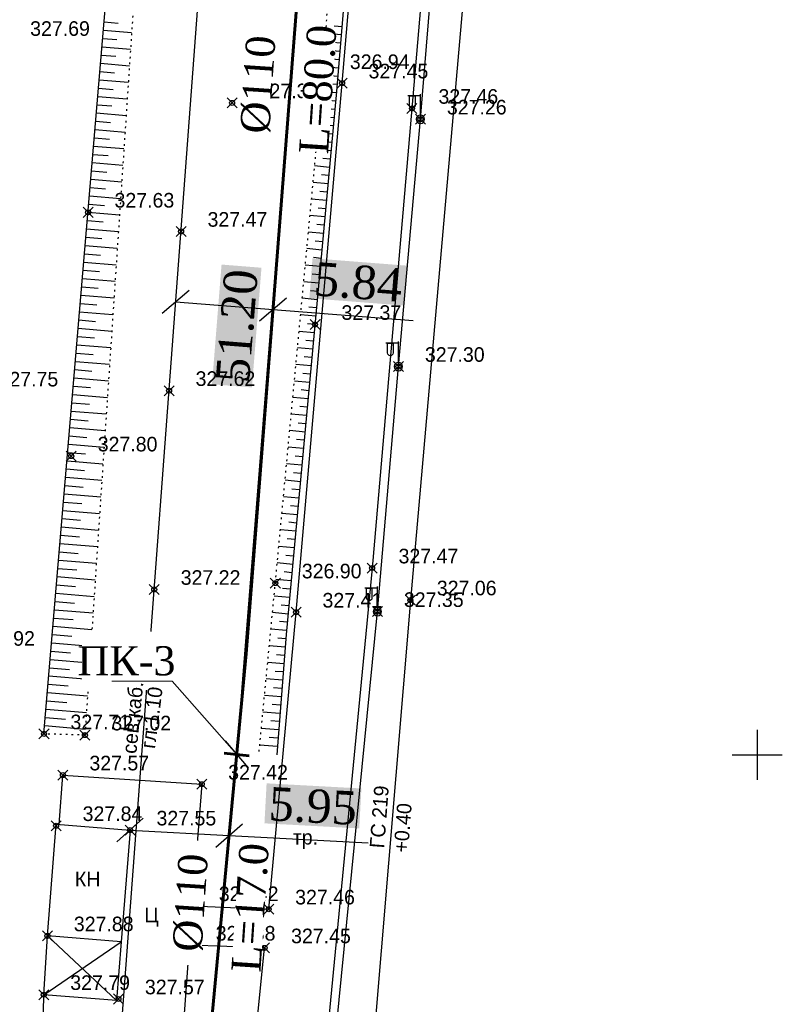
# Model space of a CAD drawing. Header units: metres. Extents: x 703769 to 722343, y 4313031 to 4317457.
# Tile 363 of 409: x 708334 to 708380, y 4316164 to 4316223. Entities that reach past the tile are written whole.
import ezdxf
from ezdxf import colors
from ezdxf.entities.mleader import LeaderData, LeaderLine
from ezdxf.math import Vec2, Vec3

# ---------------------------------------------------------------- set-up
doc = ezdxf.new("R2010")
doc.units = ezdxf.units.M
doc.header["$LTSCALE"] = 0.5
doc.header["$PDMODE"] = 35
doc.header["$PDSIZE"] = 0.3
doc.linetypes.add('ДОРОГИ_СТРОЯЩ', pattern=[9, 8, -1])
doc.linetypes.add('Контура низ откосов  Штриховая 0.1-0.5 - - - - - - -', pattern=[0.6, 0.1, -0.5])
for name, color, linetype in [('(001) Сетка', 92, 'Continuous'), ('(004) Точки рельефа', 7, 'Continuous'), ('(007) Здания', 7, 'Continuous'), ('(013) Газ', 30, 'ИК_Газопровод -------г--------'), ('(016) Кабель', 1, 'Continuous'), ('(019) Связь', 3, 'ИК_КАБ_СВЯЗИ'), ('(022) Возд. Линии', 7, 'Continuous'), ('(025) Дорога', 7, 'Continuous'), ('(035) Откосы', 7, 'Continuous')]:
    doc.layers.add(name, color=color, linetype=linetype)
doc.layers.add('ВК_В1', color=134, linetype='Continuous', lineweight=40)
doc.layers.add('ВОДОПРОВОД текст', color=7, linetype='Continuous', lineweight=50)
doc.styles.add('BM-431', font='txt')
doc.styles.add('D-431', font='txt')
doc.styles.add('Interproekt', font='isocpeur.ttf', dxfattribs={"width": 0.95, "oblique": 15})
doc.styles.add('P-131', font='txt')
doc.styles.get("Standard").update_dxf_attribs({"font": 'times.ttf'})
doc.styles.add('Times New Roman', font='times.ttf')
doc.linetypes.add('GAZ_VOZDUSH', pattern='A,1,-2,["~",Standard,S=3,R=0,X=-1.5,Y=-1.5],-1,10', length=14)
doc.linetypes.add('ИК_Газопровод -------г--------', pattern='A,9,-0.6,["Г",Standard,S=1.2,R=0,X=0,Y=-0.6],-1.2', length=10.8)
doc.linetypes.add('ИК_КАБ_СВЯЗИ', pattern='A,4,["o",Standard,S=0.5,R=0,X=0,Y=-0.125],4,-2', length=10)
doc.linetypes.add('ИК_Э_КАБ_НН', pattern='A,8,-2,["<",Standard,S=1,R=0,X=0,Y=-0.5],8,[">",Standard,S=1,R=0,X=-0.5,Y=-0.5],-2', length=20)
doc.dimstyles.new('300', dxfattribs={"dimtxt": 2, "dimasz": 1.5, "dimexe": 0, "dimexo": 0, "dimgap": 1, "dimtad": 1, "dimzin": 0, "dimdsep": 46, "dimtxsty": 'Standard', "dimblk": 'OBLIQUE', "dimcen": 0, "dimclrd": 1, "dimclre": 1, "dimclrt": 1, "dimadec": 1, "dimazin": 0, "dimtfac": 1, "dimtofl": 0, "dimtmove": 0, "dimatfit": 3, "dimfxl": 3, "dimtfill": 2, "dimtfillclr": 7, "dimtolj": 1, "dimtzin": 0, "dimlwd": 25, "dimlwe": -1, "dimarcsym": 0})

# ---------------------------------------------------------------- blocks, each defined once
blk = doc.blocks.new('f')
at = {"layer": '(022) Возд. Линии'}
for points in [[(0, 0.25), (0, 1.5)], [(0, 1.4), (0.75, 1.4)]]:
    blk.add_lwpolyline(points, dxfattribs=at)
blk.add_lwpolyline([(0.4875, 0.65), (0.4875, 0.65, 0.4142136), (0.65, 0.8125), (0.65, 1.4), (0.325, 1.4), (0.325, 0.8125, 0.4142136)], format="xyb", close=True, dxfattribs=at)
blk.add_circle((0, 0), 0.25, dxfattribs=at)
blk = doc.blocks.new('Setka')
at = {"layer": '(001) Сетка'}
for p, q in [((0, 1.5), (0, -1.5)), ((-1.5, 0), (1.5, 0))]:
    blk.add_line(p, q, dxfattribs=at)
blk = doc.blocks.new('*U279')
at = {"color": 1, "lineweight": 60, "flags": 128}
blk.add_lwpolyline([(-0.015, -0.757), (0.015, 0.757)], dxfattribs=at)
blk = doc.blocks.new('*U280')
at = {"color": 0, "linetype": 'ByBlock', "lineweight": -2, "transparency": 16777216, "rotation": 264.6386887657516}
blk.add_blockref('*U279', (708347.283, 4316178.481), dxfattribs=at)
blk = doc.blocks.new('_Dot')
at = {"color": 0, "linetype": 'ByBlock', "lineweight": -2}
blk.add_line((-0.5, 0), (-1, 0), dxfattribs=at)
at = {"color": 0, "linetype": 'ByBlock', "const_width": 0.5}
blk.add_lwpolyline([(-0.25, 0, 1), (0.25, 0, 1)], format="xyb", close=True, dxfattribs=at)
blk = doc.blocks.new('_Oblique')
at = {"color": 0, "linetype": 'ByBlock', "lineweight": -2}
blk.add_line((-0.5, -0.5), (0.5, 0.5), dxfattribs=at)
blk = doc.blocks.new('*D521')
at = {"color": 1, "lineweight": 25, "transparency": 16777216}
for p, q in [((708340.889, 4316173.945), (708346.828, 4316173.624)), ((708346.828, 4316173.624), (708355.148, 4316173.176))]:
    blk.add_line(p, q, dxfattribs=at)
at = {"layer": 'Defpoints', "color": 0, "lineweight": 40, "transparency": 16777216}
for p in [(708340.889, 4316173.945, 327.549), (708346.828, 4316173.624), (708346.828, 4316173.624)]:
    blk.add_point(p, dxfattribs=at)
at = {"color": 1, "lineweight": 25, "transparency": 16777216, "xscale": 1.5, "yscale": 1.5, "zscale": 1.5}
for p, rotation in [((708340.889, 4316173.945), 176.9114514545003), ((708346.828, 4316173.624), 356.9114514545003)]:
    blk.add_blockref('_Oblique', p, dxfattribs=dict(at, rotation=rotation))
at = {"color": 1, "lineweight": 40, "transparency": 16777216, "insert": (708351.845, 4316175.377), "char_height": 2, "attachment_point": 5, "rotation": 356.91145, "bg_fill": 1, "box_fill_scale": 1.1, "bg_fill_color": 7, "bg_fill_true_color": 16777215, "bg_fill_transparency": 0}
blk.add_mtext('\\A1;5.95', dxfattribs=at)
blk = doc.blocks.new('*D525')
at = {"color": 1, "lineweight": 25, "transparency": 16777216}
for p, q in [((708343.63, 4316205.609), (708349.456, 4316205.155)), ((708349.456, 4316205.155), (708357.855, 4316204.502))]:
    blk.add_line(p, q, dxfattribs=at)
at = {"layer": 'Defpoints', "color": 0, "lineweight": 40, "transparency": 16777216}
for p in [(708343.63, 4316205.609, 325.431), (708349.456, 4316205.155), (708349.456, 4316205.155)]:
    blk.add_point(p, dxfattribs=at)
at = {"color": 1, "lineweight": 25, "transparency": 16777216, "xscale": 1.5, "yscale": 1.5, "zscale": 1.5}
for p, rotation in [((708343.63, 4316205.609), 175.5501152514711), ((708349.456, 4316205.155), 355.550115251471)]:
    blk.add_blockref('_Oblique', p, dxfattribs=dict(at, rotation=rotation))
at = {"color": 1, "lineweight": 40, "transparency": 16777216, "insert": (708354.56, 4316206.784), "char_height": 2, "attachment_point": 5, "rotation": 355.55012, "bg_fill": 1, "box_fill_scale": 1.1, "bg_fill_color": 7, "bg_fill_true_color": 16777215, "bg_fill_transparency": 0}
blk.add_mtext('\\A1;5.84', dxfattribs=at)
blk = doc.blocks.new('*D566')
at = {"color": 1, "lineweight": 25, "transparency": 16777216}
blk.add_line((708347.283, 4316178.481), (708351.352, 4316229.524), dxfattribs=at)
at = {"layer": 'Defpoints', "color": 0, "lineweight": 40, "transparency": 16777216}
for p in [(708351.352, 4316229.524), (708351.352, 4316229.524), (708347.283, 4316178.481)]:
    blk.add_point(p, dxfattribs=at)
at = {"color": 1, "lineweight": 25, "transparency": 16777216, "xscale": 1.5, "yscale": 1.5, "zscale": 1.5}
for p, rotation in [((708351.352, 4316229.524), 85.44223921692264), ((708347.283, 4316178.481), 265.4422392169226)]:
    blk.add_blockref('_Oblique', p, dxfattribs=dict(at, rotation=rotation))
at = {"color": 1, "lineweight": 40, "transparency": 16777216, "insert": (708347.304, 4316204.163), "char_height": 2, "attachment_point": 5, "rotation": 85.44224, "bg_fill": 1, "box_fill_scale": 1.1, "bg_fill_color": 7, "bg_fill_true_color": 16777215, "bg_fill_transparency": 0}
blk.add_mtext('\\A1;51.20', dxfattribs=at)

msp = doc.modelspace()

# ---------------------------------------------------------------- linework, layer by layer
at = {"layer": '(007) Здания', "elevation": 327.589}
msp.add_lwpolyline([(708335.937, 4316167.601), (708336.469, 4316174.296), (708340.889, 4316173.945), (708340.357, 4316167.25)], close=True, dxfattribs=at)
msp.add_lwpolyline([(708340.357, 4316167.25), (708340.078, 4316163.735), (708335.721, 4316164.081), (708335.937, 4316167.601)], dxfattribs=at)
at = {"layer": '(007) Здания', "flags": 128}
for points, elevation in [([(708335.721, 4316164.081), (708340.357, 4316167.25)], 327.497), ([(708335.937, 4316167.601), (708340.078, 4316163.735)], 327.589)]:
    msp.add_lwpolyline(points, dxfattribs=dict(at, elevation=elevation))
at = {"layer": '(013) Газ', "linetype": 'GAZ_VOZDUSH', "elevation": 326.563, "flags": 128}
msp.add_lwpolyline([(708369.81, 4316319.615), (708369.113, 4316312.733), (708366.425, 4316286.185), (708363.766, 4316257.013), (708357.682, 4316187.736), (708355.055, 4316156.194), (708352.677, 4316127.049)], dxfattribs=at)
at = {"layer": '(016) Кабель', "linetype": 'ИК_Э_КАБ_НН', "elevation": 326.597, "flags": 128}
msp.add_lwpolyline([(708249.985, 4314981.479), (708250.82, 4314994.453), (708251.559, 4315005.82), (708252.37, 4315018.441), (708253.053, 4315029.231), (708253.787, 4315042.038), (708254.637, 4315054.862), (708255.635, 4315071.329), (708256.598, 4315086.747), (708257.467, 4315101.098), (708258.354, 4315115.971), (708259.411, 4315132.067), (708260.336, 4315147.885), (708261.397, 4315163.669), (708264.541, 4315183.982), (708266.176, 4315199.034), (708267.362, 4315213.475), (708268.374, 4315229.02), (708269.845, 4315242.198), (708271.828, 4315255.337), (708273.674, 4315269.524), (708275.505, 4315283.281), (708277.38, 4315297.394), (708281.752, 4315326.597), (708283.598, 4315341.056), (708285.41, 4315355.306), (708287.069, 4315373.866), (708288.446, 4315388.958), (708289.84, 4315403.858), (708291.182, 4315418.537), (708292.537, 4315433.784), (708294.032, 4315449.283), (708295.507, 4315463.66), (708296.078, 4315478.064), (708297.37, 4315493.303), (708298.657, 4315508.657), (708299.851, 4315523.654), (708301.076, 4315538.719), (708302.334, 4315553.605), (708303.538, 4315568.681), (708306.01, 4315599.024), (708308.439, 4315629.26), (708310.925, 4315659.518), (708314.819, 4315705.429), (708316.066, 4315721.797), (708317.423, 4315737.878), (708318.736, 4315752.964), (708319.999, 4315767.605), (708321.351, 4315784.629), (708322.651, 4315800.258), (708323.922, 4315814.9), (708325.202, 4315828.081), (708326.515, 4315842.883), (708327.984, 4315858.663), (708329.163, 4315872.867), (708330.365, 4315887.889), (708331.555, 4315902.908), (708332.679, 4315917.08), (708333.897, 4315932.711), (708335.115, 4315947.857), (708336.225, 4315962.741), (708337.469, 4315977.821), (708338.545, 4315992.145), (708339.663, 4316007.377), (708340.941, 4316022.682), (708342.079, 4316037.728), (708343.178, 4316052.432), (708344.309, 4316067.191), (708345.452, 4316082.234), (708346.637, 4316096.926), (708347.806, 4316111.892), (708349.626, 4316127.437), (708351.153, 4316141.846), (708352.719, 4316156.666), (708355.709, 4316187.043), (708356.969, 4316201.735), (708358.286, 4316216.561), (708359.517, 4316231.321), (708360.786, 4316246.466), (708362.123, 4316261.412), (708363.033, 4316272.851), (708364.289, 4316286.262), (708365.798, 4316301.906), (708367.145, 4316317.788)], dxfattribs=at)
at = {"layer": '(019) Связь', "elevation": 325.431, "flags": 128}
msp.add_lwpolyline([(708153.006, 4314105.043), (708156.993, 4314142.734), (708156.993, 4314142.734), (708174.147, 4314200.184), (708174.323, 4314203.958), (708195.362, 4314453.153), (708204.073, 4314563.084), (708218.911, 4314738.478), (708226.164, 4314758.135), (708236.601, 4314958.674), (708237.563, 4314979.166), (708241.532, 4315051.931), (708251.542, 4315144.303), (708253.161, 4315164.518), (708257.428, 4315233.645), (708258.881, 4315245.481), (708269.326, 4315369.847), (708270.394, 4315382.606), (708278.265, 4315465.509), (708280.616, 4315477.921), (708295.324, 4315641.488), (708303.766, 4315706.848), (708303.348, 4315724.234), (708305.187, 4315772.118), (708306.696, 4315783.119), (708308.615, 4315806.312), (708309.889, 4315815.038), (708320.552, 4315934.795), (708321.594, 4315946.168), (708336.888, 4316115.682), (708345.287, 4316227.711), (708346.981, 4316228.783), (708355.083, 4316230.156), (708358.134, 4316229.662)], dxfattribs=at)
at = {"layer": '(025) Дорога', "elevation": 327.122, "flags": 128}
msp.add_lwpolyline([(708336.634, 4316174.283), (708336.869, 4316177.246), (708345.184, 4316176.697), (708344.621, 4316169.413), (708349.196, 4316169.207), (708350.834, 4316187.009), (708353.593, 4316218.726), (708356.021, 4316247.039), (708358.429, 4316274.859), (708362.674, 4316274.587), (708360.317, 4316246.782), (708357.78, 4316217.202), (708355.389, 4316189.657), (708352.196, 4316156.495), (708348.884, 4316125.194), (708344.61, 4316125.522), (708347.942, 4316156.857), (708348.952, 4316166.884), (708344.436, 4316167.042), (708343.944, 4316160.479), (708335.67, 4316161.063), (708335.721, 4316164.081)], dxfattribs=at)
at = {"layer": '(035) Откосы'}
for p, q in [((708339.338, 4316222.392, 327.416), (708340.179, 4316222.321, 327.416)), ((708353.589, 4316222.107, -0.295), (708353.12, 4316222.146, -0.295)), ((708339.296, 4316221.896, 327.416), (708340.986, 4316221.753, 327.416)), ((708353.548, 4316221.611, -0.295), (708352.621, 4316221.688, -0.295)), ((708339.254, 4316221.4, 327.416), (708340.104, 4316221.328, 327.416)), ((708353.507, 4316221.114, -0.295), (708353.048, 4316221.153, -0.295)), ((708339.17, 4316220.407, 327.416), (708340.029, 4316220.335, 327.416)), ((708339.212, 4316220.904, 327.416), (708340.92, 4316220.759, 327.416)), ((708353.465, 4316220.618, -0.295), (708352.559, 4316220.694, -0.295)), ((708339.128, 4316219.911, 327.416), (708340.854, 4316219.765, 327.416)), ((708353.424, 4316220.122, -0.295), (708352.976, 4316220.159, -0.295)), ((708339.087, 4316219.415, 327.416), (708339.954, 4316219.342, 327.416)), ((708353.383, 4316219.626, -0.295), (708352.497, 4316219.699, -0.295)), ((708353.341, 4316219.129, -0.295), (708352.902, 4316219.166, -0.295)), ((708339.045, 4316218.918, 327.416), (708340.788, 4316218.771, 327.416)), ((708353.3, 4316218.633, -0.295), (708352.417, 4316218.707, -0.295)), ((708339.003, 4316218.422, 327.416), (708339.879, 4316218.348, 327.416)), ((708353.259, 4316218.137, -0.295), (708352.814, 4316218.174, -0.295)), ((708338.919, 4316217.43, 327.416), (708339.804, 4316217.355, 327.416)), ((708338.961, 4316217.926, 327.416), (708340.722, 4316217.777, 327.416)), ((708353.214, 4316217.641, -0.295), (708352.324, 4316217.723, -0.295)), ((708338.877, 4316216.933, 327.416), (708340.656, 4316216.783, 327.416)), ((708353.168, 4316217.145, -0.295), (708352.723, 4316217.186, -0.295)), ((708338.835, 4316216.437, 327.416), (708339.729, 4316216.362, 327.416)), ((708353.122, 4316216.649, -0.295), (708352.231, 4316216.732, -0.295)), ((708353.076, 4316216.153, -0.295), (708352.63, 4316216.195, -0.295)), ((708338.793, 4316215.941, 327.416), (708340.59, 4316215.789, 327.416)), ((708353.03, 4316215.658, -0.295), (708352.137, 4316215.74, -0.295)), ((708338.751, 4316215.445, 327.416), (708339.654, 4316215.368, 327.416)), ((708352.984, 4316215.162, -0.295), (708352.537, 4316215.203, -0.295)), ((708338.668, 4316214.452, 327.416), (708339.579, 4316214.375, 327.416)), ((708338.71, 4316214.948, 327.416), (708340.524, 4316214.795, 327.416)), ((708352.938, 4316214.666, -0.295), (708352.044, 4316214.749, -0.295)), ((708338.626, 4316213.956, 327.416), (708340.458, 4316213.801, 327.416)), ((708352.892, 4316214.17, -0.295), (708352.444, 4316214.212, -0.295)), ((708338.584, 4316213.459, 327.416), (708339.504, 4316213.382, 327.416)), ((708352.846, 4316213.674, -0.295), (708351.95, 4316213.757, -0.295)), ((708338.542, 4316212.963, 327.416), (708340.392, 4316212.807, 327.416)), ((708352.753, 4316212.682, -0.295), (708351.857, 4316212.766, -0.295)), ((708352.8, 4316213.178, -0.295), (708352.352, 4316213.22, -0.295)), ((708338.5, 4316212.467, 327.416), (708339.429, 4316212.388, 327.416)), ((708352.707, 4316212.187, -0.295), (708352.259, 4316212.228, -0.295)), ((708338.416, 4316211.474, 327.416), (708339.354, 4316211.395, 327.416)), ((708338.458, 4316211.971, 327.416), (708340.325, 4316211.813, 327.416)), ((708352.661, 4316211.691, -0.295), (708351.763, 4316211.774, -0.295)), ((708338.374, 4316210.978, 327.416), (708340.259, 4316210.819, 327.416)), ((708352.615, 4316211.195, -0.295), (708352.166, 4316211.237, -0.295)), ((708338.332, 4316210.482, 327.416), (708339.279, 4316210.402, 327.416)), ((708352.569, 4316210.699, -0.295), (708351.67, 4316210.783, -0.295)), ((708338.291, 4316209.986, 327.416), (708340.193, 4316209.825, 327.416)), ((708352.477, 4316209.707, -0.295), (708351.577, 4316209.791, -0.295)), ((708352.523, 4316210.203, -0.295), (708352.073, 4316210.245, -0.295)), ((708338.249, 4316209.489, 327.416), (708339.204, 4316209.409, 327.416)), ((708352.431, 4316209.212, -0.295), (708351.981, 4316209.253, -0.295)), ((708338.207, 4316208.993, 327.416), (708340.127, 4316208.831, 327.416)), ((708352.385, 4316208.716, -0.295), (708351.483, 4316208.8, -0.295)), ((708338.123, 4316208, 327.416), (708340.061, 4316207.837, 327.416)), ((708338.165, 4316208.497, 327.416), (708339.13, 4316208.415, 327.416)), ((708352.339, 4316208.22, -0.295), (708351.888, 4316208.262, -0.295)), ((708338.081, 4316207.504, 327.416), (708339.055, 4316207.422, 327.416)), ((708352.293, 4316207.724, -0.295), (708351.39, 4316207.808, -0.295)), ((708338.039, 4316207.008, 327.416), (708339.995, 4316206.843, 327.416)), ((708352.201, 4316206.732, -0.295), (708351.296, 4316206.816, -0.295)), ((708352.247, 4316207.228, -0.295), (708351.795, 4316207.27, -0.295)), ((708337.997, 4316206.512, 327.416), (708338.98, 4316206.429, 327.416)), ((708352.155, 4316206.237, -0.295), (708351.702, 4316206.279, -0.295)), ((708337.955, 4316206.015, 327.416), (708339.929, 4316205.849, 327.416)), ((708352.109, 4316205.741, -0.295), (708351.203, 4316205.825, -0.295)), ((708337.872, 4316205.023, 327.416), (708339.863, 4316204.855, 327.416)), ((708337.914, 4316205.519, 327.416), (708338.905, 4316205.435, 327.416)), ((708352.063, 4316205.245, -0.295), (708351.61, 4316205.287, -0.295)), ((708337.83, 4316204.527, 327.416), (708338.83, 4316204.442, 327.416)), ((708352.017, 4316204.749, -0.295), (708351.109, 4316204.833, -0.295)), ((708337.788, 4316204.03, 327.416), (708339.797, 4316203.861, 327.416)), ((708351.925, 4316203.757, -0.295), (708351.016, 4316203.842, -0.295)), ((708351.971, 4316204.253, -0.295), (708351.517, 4316204.295, -0.295)), ((708337.746, 4316203.534, 327.416), (708338.755, 4316203.449, 327.416)), ((708351.879, 4316203.262, -0.295), (708351.424, 4316203.304, -0.295)), ((708337.704, 4316203.038, 327.416), (708339.731, 4316202.867, 327.416)), ((708351.833, 4316202.766, -0.295), (708350.922, 4316202.85, -0.295)), ((708337.62, 4316202.045, 327.416), (708339.665, 4316201.873, 327.416)), ((708337.662, 4316202.541, 327.416), (708338.68, 4316202.456, 327.416)), ((708351.787, 4316202.27, -0.295), (708351.331, 4316202.312, -0.295)), ((708337.578, 4316201.549, 327.416), (708338.605, 4316201.462, 327.416)), ((708351.741, 4316201.774, -0.295), (708350.829, 4316201.859, -0.295)), ((708337.536, 4316201.053, 327.416), (708339.599, 4316200.879, 327.416)), ((708351.649, 4316200.782, -0.295), (708350.736, 4316200.867, -0.295)), ((708351.695, 4316201.278, -0.295), (708351.238, 4316201.321, -0.295)), ((708337.495, 4316200.556, 327.416), (708338.53, 4316200.469, 327.416)), ((708351.603, 4316200.286, -0.295), (708351.146, 4316200.329, -0.295)), ((708337.453, 4316200.06, 327.416), (708339.533, 4316199.885, 327.416)), ((708351.557, 4316199.791, -0.295), (708350.642, 4316199.876, -0.295)), ((708337.411, 4316199.564, 327.416), (708338.455, 4316199.476, 327.416)), ((708351.511, 4316199.295, -0.295), (708351.053, 4316199.337, -0.295)), ((708337.327, 4316198.571, 327.416), (708338.38, 4316198.482, 327.416)), ((708337.369, 4316199.068, 327.416), (708339.466, 4316198.89, 327.416)), ((708351.464, 4316198.799, -0.295), (708350.549, 4316198.884, -0.295)), ((708337.285, 4316198.075, 327.416), (708339.4, 4316197.896, 327.416)), ((708351.372, 4316197.807, -0.295), (708350.455, 4316197.892, -0.295)), ((708351.418, 4316198.303, -0.295), (708350.96, 4316198.346, -0.295)), ((708337.243, 4316197.579, 327.416), (708338.305, 4316197.489, 327.416)), ((708351.326, 4316197.311, -0.295), (708350.867, 4316197.354, -0.295)), ((708337.201, 4316197.082, 327.416), (708339.334, 4316196.902, 327.416)), ((708351.28, 4316196.816, -0.295), (708350.362, 4316196.901, -0.295)), ((708337.159, 4316196.586, 327.416), (708338.23, 4316196.496, 327.416)), ((708351.234, 4316196.32, -0.295), (708350.775, 4316196.362, -0.295)), ((708337.076, 4316195.594, 327.416), (708338.155, 4316195.502, 327.416)), ((708337.118, 4316196.09, 327.416), (708339.268, 4316195.908, 327.416)), ((708351.188, 4316195.824, -0.295), (708350.268, 4316195.909, -0.295)), ((708337.034, 4316195.097, 327.416), (708339.202, 4316194.914, 327.416)), ((708351.142, 4316195.328, -0.295), (708350.682, 4316195.371, -0.295)), ((708336.992, 4316194.601, 327.416), (708338.08, 4316194.509, 327.416)), ((708351.096, 4316194.832, -0.295), (708350.175, 4316194.918, -0.295)), ((708351.05, 4316194.336, -0.295), (708350.589, 4316194.379, -0.295)), ((708336.95, 4316194.105, 327.416), (708339.136, 4316193.92, 327.416)), ((708351.004, 4316193.841, -0.295), (708350.082, 4316193.926, -0.295)), ((708336.908, 4316193.609, 327.416), (708338.006, 4316193.516, 327.416)), ((708350.958, 4316193.345, -0.295), (708350.496, 4316193.388, -0.295)), ((708336.824, 4316192.616, 327.416), (708337.931, 4316192.523, 327.416)), ((708336.866, 4316193.112, 327.416), (708339.07, 4316192.926, 327.416)), ((708350.912, 4316192.849, -0.295), (708349.988, 4316192.935, -0.295)), ((708336.782, 4316192.12, 327.416), (708339.004, 4316191.932, 327.416)), ((708350.866, 4316192.353, -0.295), (708350.404, 4316192.396, -0.295)), ((708336.74, 4316191.623, 327.416), (708337.856, 4316191.529, 327.416)), ((708350.82, 4316191.857, -0.295), (708349.895, 4316191.943, -0.295)), ((708350.774, 4316191.361, -0.295), (708350.311, 4316191.404, -0.295)), ((708336.699, 4316191.127, 327.416), (708338.938, 4316190.938, 327.416)), ((708350.728, 4316190.866, -0.295), (708349.801, 4316190.952, -0.295)), ((708336.657, 4316190.631, 327.416), (708337.781, 4316190.536, 327.416)), ((708350.682, 4316190.37, -0.295), (708350.218, 4316190.413, -0.295)), ((708336.573, 4316189.638, 327.416), (708337.706, 4316189.543, 327.416)), ((708336.615, 4316190.135, 327.416), (708338.872, 4316189.944, 327.416)), ((708350.636, 4316189.874, -0.295), (708349.708, 4316189.96, -0.295)), ((708336.531, 4316189.142, 327.416), (708338.806, 4316188.95, 327.416)), ((708350.59, 4316189.378, -0.295), (708350.125, 4316189.421, -0.295)), ((708336.489, 4316188.646, 327.416), (708337.631, 4316188.549, 327.416)), ((708350.544, 4316188.882, -0.295), (708349.614, 4316188.968, -0.295)), ((708336.447, 4316188.15, 327.416), (708338.74, 4316187.956, 327.416)), ((708350.452, 4316187.89, -0.295), (708349.519, 4316187.977, -0.295)), ((708350.498, 4316188.386, -0.295), (708350.032, 4316188.43, -0.295)), ((708336.405, 4316187.653, 327.416), (708337.556, 4316187.556, 327.416)), ((708350.406, 4316187.395, -0.295), (708349.939, 4316187.438, -0.295)), ((708336.363, 4316187.157, 327.416), (708338.674, 4316186.962, 327.416)), ((708350.36, 4316186.899, -0.295), (708349.424, 4316186.986, -0.295)), ((708336.28, 4316186.164, 327.416), (708338.607, 4316185.968, 327.416)), ((708336.322, 4316186.661, 327.416), (708337.481, 4316186.563, 327.416)), ((708350.314, 4316186.403, -0.295), (708349.845, 4316186.446, -0.295)), ((708336.238, 4316185.668, 327.416), (708337.406, 4316185.57, 327.416)), ((708350.268, 4316185.907, -0.295), (708349.329, 4316185.994, -0.295)), ((708336.196, 4316185.172, 327.416), (708338.541, 4316184.974, 327.416)), ((708350.186, 4316184.915, -0.295), (708349.232, 4316184.99, -0.295)), ((708350.225, 4316185.411, -0.295), (708349.752, 4316185.448, -0.295)), ((708336.154, 4316184.676, 327.416), (708337.331, 4316184.576, 327.416)), ((708350.146, 4316184.418, -0.295), (708349.665, 4316184.456, -0.295)), ((708336.112, 4316184.179, 327.416), (708338.475, 4316183.98, 327.416)), ((708350.107, 4316183.922, -0.295), (708349.137, 4316183.999, -0.295)), ((708336.028, 4316183.187, 327.416), (708338.409, 4316182.986, 327.416)), ((708336.07, 4316183.683, 327.416), (708337.256, 4316183.583, 327.416)), ((708350.068, 4316183.425, -0.295), (708349.578, 4316183.464, -0.295)), ((708335.986, 4316182.691, 327.416), (708337.181, 4316182.59, 327.416)), ((708350.028, 4316182.929, -0.295), (708349.042, 4316183.007, -0.295)), ((708335.944, 4316182.194, 327.416), (708338.343, 4316181.992, 327.416)), ((708349.95, 4316181.936, -0.295), (708348.946, 4316182.016, -0.295)), ((708349.989, 4316182.433, -0.295), (708349.491, 4316182.472, -0.295)), ((708335.903, 4316181.698, 327.416), (708337.106, 4316181.596, 327.416)), ((708349.91, 4316181.44, -0.295), (708349.404, 4316181.48, -0.295)), ((708335.861, 4316181.202, 327.416), (708338.277, 4316180.998, 327.416)), ((708349.871, 4316180.943, -0.295), (708348.851, 4316181.024, -0.295)), ((708335.777, 4316180.209, 327.416), (708338.211, 4316180.004, 327.416)), ((708335.819, 4316180.705, 327.416), (708337.031, 4316180.603, 327.416)), ((708349.831, 4316180.447, -0.295), (708349.317, 4316180.488, -0.295)), ((708349.792, 4316179.95, -0.295), (708348.755, 4316180.033, -0.295)), ((708349.713, 4316178.958, -0.295), (708348.66, 4316179.041, -0.295)), ((708349.753, 4316179.454, -0.295), (708349.23, 4316179.495, -0.295))]:
    msp.add_line(p, q, dxfattribs=at)
at = {"layer": '(035) Откосы', "linetype": 'Контура низ откосов  Штриховая 0.1-0.5 - - - - - - -'}
for points, elevation in [([(708348.623, 4316178.652), (708349.594, 4316188.753), (708352.471, 4316219.283), (708354.22, 4316247.404), (708355.284, 4316263.408)], -0.295), ([(708342.666, 4316262.789), (708343.835, 4316262.733), (708344.012, 4316236.398), (708341.215, 4316225.196), (708338.187, 4316179.642), (708335.735, 4316179.713)], 327.416)]:
    msp.add_lwpolyline(points, dxfattribs=dict(at, elevation=elevation))
at = {"layer": '(035) Откосы', "flags": 128}
for points, elevation in [([(708357.162, 4316263.284), (708357.162, 4316263.284), (708355.46, 4316244.567), (708353.247, 4316218.002), (708350.246, 4316185.678), (708349.674, 4316178.461)], -0.295), ([(708335.735, 4316179.713), (708339.562, 4316225.047), (708342.777, 4316236.765), (708342.666, 4316262.789)], 327.416)]:
    msp.add_lwpolyline(points, dxfattribs=dict(at, elevation=elevation))
at = {"color": 0, "linetype": 'ByBlock', "lineweight": -2, "transparency": 16777216}
for p in [(708352.471, 4316219.283, 326.943), (708353.593, 4316218.726, 327.453), (708347.006, 4316217.535, 327.297), (708357.78, 4316217.202, 327.463), (708358.286, 4316216.561, 327.262), (708338.374, 4316210.978, 327.628), (708343.947, 4316209.836, 327.47), (708351.971, 4316204.253, 327.372), (708356.969, 4316201.735, 327.297), (708343.231, 4316200.287, 327.618), (708337.367, 4316196.363, 327.8), (708355.389, 4316189.657, 327.468), (708349.594, 4316188.753, 326.903), (708342.338, 4316188.37, 327.219), (708357.682, 4316187.736, 327.063), (708350.834, 4316187.009, 327.408), (708355.709, 4316187.043, 327.353), (708335.735, 4316179.713, 327.711), (708338.187, 4316179.642, 327.023), (708336.869, 4316177.246, 327.567), (708345.184, 4316176.697, 327.424), (708336.462, 4316174.209, 327.837), (708340.889, 4316173.945, 327.549), (708344.621, 4316169.413, 327.417), (708349.196, 4316169.207, 327.456), (708335.937, 4316167.601, 327.884), (708344.436, 4316167.042, 327.382), (708348.952, 4316166.884, 327.453), (708335.721, 4316164.081, 327.792), (708340.195, 4316163.823, 327.572)]:
    msp.add_point(p, dxfattribs=at)

# ---------------------------------------------------------------- block references
at = {"layer": '(001) Сетка'}
msp.add_blockref('Setka', (708378.465, 4316178.456), dxfattribs=at)
at = {"layer": '(022) Возд. Линии', "xscale": -1}
for p in [(708358.286, 4316216.561, 326.597), (708356.969, 4316201.735, 326.597), (708355.709, 4316187.043, 326.597)]:
    msp.add_blockref('f', p, dxfattribs=at)

# ---------------------------------------------------------------- texts
at = {"layer": '(004) Точки рельефа', "style": 'D-431'}
for s, p in [('327.69', (708334.906, 4316221.557, 327.686)), ('326.94', (708354.057, 4316219.568, 326.943)), ('327.45', (708355.179, 4316219.007, 327.453)), ('327.30', (708348.593, 4316217.818, 327.297)), ('327.46', (708359.366, 4316217.487, 327.463)), ('327.26', (708359.872, 4316216.846, 327.262)), ('327.63', (708339.96, 4316211.264, 327.628)), ('327.47', (708345.533, 4316210.116, 327.47)), ('327.37', (708353.557, 4316204.533, 327.372)), ('327.30', (708358.555, 4316202.017, 327.297)), ('327.62', (708344.817, 4316200.573, 327.618)), ('327.75', (708333.011, 4316200.54, 327.749)), ('327.80', (708338.953, 4316196.646, 327.8)), ('327.47', (708356.975, 4316189.936, 327.468)), ('326.90', (708351.18, 4316189.038, 326.903)), ('327.22', (708343.924, 4316188.65, 327.219)), ('327.06', (708359.268, 4316188.021, 327.063)), ('327.41', (708352.42, 4316187.288, 327.408)), ('327.35', (708357.295, 4316187.324, 327.353)), ('327.92', (708331.61, 4316184.998, 327.923)), ('327.71', (708337.321, 4316179.992, 327.711)), ('327.02', (708339.773, 4316179.924, 327.023)), ('327.57', (708338.455, 4316177.527, 327.567)), ('327.42', (708346.77, 4316176.976, 327.424)), ('327.84', (708338.048, 4316174.492, 327.837)), ('327.55', (708342.475, 4316174.226, 327.549)), ('327.42', (708346.207, 4316169.692, 327.417)), ('327.46', (708350.782, 4316169.492, 327.456)), ('327.88', (708337.523, 4316167.884, 327.884)), ('327.38', (708346.022, 4316167.325, 327.382)), ('327.45', (708350.538, 4316167.165, 327.453)), ('327.79', (708337.307, 4316164.365, 327.792)), ('327.57', (708341.781, 4316164.104, 327.572))]:
    msp.add_text(s, height=0.875, dxfattribs=at).set_placement(p)
at = {"layer": '(007) Здания', "style": 'P-131'}
msp.add_text('КН', height=0.88, dxfattribs=at).set_placement((708337.581, 4316170.567, -0.295))
at = {"layer": '(013) Газ', "color": 0, "linetype": 'Continuous', "style": 'D-431'}
for s, p in [('ГС 219', (708356.113, 4316172.836, -0.295)), ('+0.40', (708357.544, 4316172.575, -0.295))]:
    msp.add_text(s, height=0.875, rotation=85.65264, dxfattribs=at).set_placement(p)
at = {"layer": '(019) Связь', "color": 0, "linetype": 'Continuous', "style": 'D-431'}
for s, rotation, p in [('сев.каб.', 84.40906, (708341.269, 4316178.495, 325.431)), ('гл.1.10', 82.69654, (708342.379, 4316178.795, 325.431))]:
    msp.add_text(s, height=0.875, rotation=rotation, dxfattribs=at).set_placement(p)
at = {"layer": '(025) Дорога', "linetype": 'ДОРОГИ_СТРОЯЩ', "style": 'BM-431'}
for s, p in [('тр.', (708350.643, 4316173.083, -0.295)), ('Ц', (708341.745, 4316168.419, -0.295))]:
    msp.add_text(s, height=0.875, dxfattribs=at).set_placement(p)

# ---------------------------------------------------------------- dimensions: what is measured, and where the dimension line sits
at = {"color": 1, "lineweight": 40}
dim = msp.add_aligned_dim(p1=(708343.63, 4316205.609, 325.431), p2=(708349.456, 4316205.155), distance=0, dimstyle='300', dxfattribs=at)
dim.commit()
dim.dimension.update_dxf_attribs({"geometry": '*D525', "text_midpoint": (708354.56, 4316206.784)})

# ---------------------------------------------------------------- next in the draw order: texts
at = {"layer": 'ВОДОПРОВОД текст', "color": 7, "linetype": 'Continuous', "lineweight": 50, "char_height": 1.75, "width": 7.48307, "attachment_point": 5, "rotation": 86.22547, "style": 'Times New Roman', "bg_fill": 3, "box_fill_scale": 1, "bg_fill_color": 256, "bg_fill_transparency": 16714492}
for s, insert in [('L=80.0', (708352.151, 4316218.348, 41.38)), ('%%C110', (708348.577, 4316218.642, -404.593))]:
    msp.add_mtext(s, dxfattribs=dict(at, insert=insert))

# ---------------------------------------------------------------- next in the draw order: linework, layer by layer
at = {"color": 7, "lineweight": 60, "flags": 128}
msp.add_lwpolyline([(708357.248, 4316377.175), (708348.812, 4316273.22), (708353.557, 4316257.858), (708353.557, 4316257.858), (708347.85, 4316184.516), (708345.678, 4316161.373), (708341.109, 4316137.997), (708335.61, 4316072.004), (708331.974, 4316031.837), (708328.458, 4315988.492), (708323.014, 4315931.637), (708323.014, 4315931.637), (708318.91, 4315884.75), (708318.91, 4315884.75), (708310.198, 4315791.027), (708310.198, 4315791.027), (708309.338, 4315780.95), (708304.899, 4315683.04), (708304.899, 4315683.04), (708296.663, 4315617.1)], dxfattribs=at)

# ---------------------------------------------------------------- next in the draw order: block references
at = {"color": 36, "lineweight": 60}
msp.add_blockref('*U280', (0, 0), dxfattribs=at)

# ---------------------------------------------------------------- next in the draw order: texts
at = {"layer": 'ВОДОПРОВОД текст', "color": 7, "linetype": 'Continuous', "lineweight": 50, "char_height": 1.75, "width": 7.48307, "attachment_point": 5, "rotation": 86.22547, "style": 'Times New Roman', "bg_fill": 3, "box_fill_scale": 1, "bg_fill_color": 256, "bg_fill_transparency": 16714492}
for s, insert in [('L=17.0', (708348.099, 4316169.305, 41.38)), ('%%C110', (708344.525, 4316169.599, -404.593))]:
    msp.add_mtext(s, dxfattribs=dict(at, insert=insert))

# ---------------------------------------------------------------- next in the draw order: leaders
at = {"layer": 'ВК_В1', "color": 7, "lineweight": 13}
ml = msp.add_multileader_mtext('Standard', dxfattribs=at)
ml.set_content('{\\fTimes New Roman|b0|i0|c204|p18;\\Q0;\\W1;ПК-\\fTimes New Roman|b0|i0|c0|p18;3}', color=7, style='Interproekt')
ml.set_leader_properties(color=256, linetype='Continuous', lineweight=13)
ml.set_arrow_properties(name='DOT')
ml.build(insert=Vec2(0, 0))
ml.multileader.update_dxf_attribs({"text_left_attachment_type": 6, "text_right_attachment_type": 6, "dogleg_length": 0, "arrow_head_size": 0.00144})
ctx = ml.context
ctx.base_point, ctx.char_height, ctx.arrow_head_size, ctx.landing_gap_size, ctx.plane_origin = Vec3(708337.935, 4316182.872), 1.75, 0.00144, 0.0008, Vec3(709207.862, 4316223.635)
ctx.left_attachment, ctx.right_attachment, ctx.text_align_type = 6, 6, 1
notes = []
notes.append((ctx, [(1, (1, 1, 0), (708343.418, 4316182.872), (-1, 0), 0, [(0, [(708347.283, 4316178.481)], 0, [])])]))
ctx.mtext.insert, ctx.mtext.rotation, ctx.mtext.width, ctx.mtext.alignment, ctx.mtext.flow_direction = Vec3(708340.676, 4316184.972), 6.283185, 3.59135, 2, 5
ctx.mtext.has_bg_fill, ctx.mtext.bg_color, ctx.mtext.bg_scale_factor, ctx.mtext.bg_transparency, ctx.mtext.use_window_bg_color = 1, -1027028792, 1.5, 0, 1
for ctx, leaders in notes:
    for number, flags, end, landing, length, lines in leaders:
        leader = LeaderData()
        leader.index, (leader.has_last_leader_line, leader.has_dogleg_vector, leader.attachment_direction) = number, flags
        leader.last_leader_point, leader.dogleg_vector, leader.dogleg_length = Vec3(end), Vec3(landing), length
        for number, points, colour, breaks in lines:
            line = LeaderLine()
            line.index, line.vertices, line.color, line.breaks = number, Vec3.list(points), colors.encode_raw_color(colour), breaks
            leader.lines.append(line)
        ctx.leaders.append(leader)

# ---------------------------------------------------------------- next in the draw order: dimensions: what is measured, and where the dimension line sits
at = {"color": 1, "lineweight": 40}
for p1, p2, picture, middle in [((708347.283, 4316178.481), (708351.352, 4316229.524), '*D566', (708347.304, 4316204.163)), ((708340.889, 4316173.945, 327.549), (708346.828, 4316173.624), '*D521', (708351.845, 4316175.377))]:
    dim = msp.add_aligned_dim(p1=p1, p2=p2, distance=0, dimstyle='300', dxfattribs=at)
    dim.commit()
    dim.dimension.update_dxf_attribs({"geometry": picture, "text_midpoint": middle})

doc.saveas('drawing.dxf')
